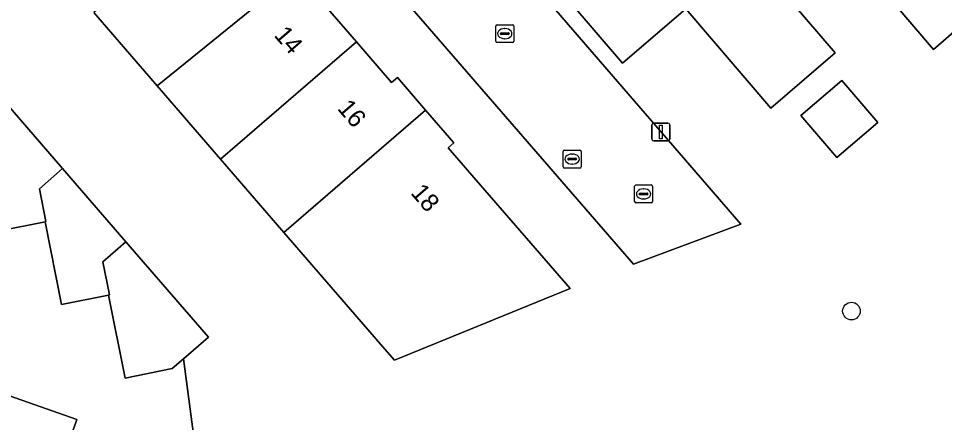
# Model space of a CAD drawing. Extents: x 157320 to 158835, y 386650 to 388491.
# Drawn here: x 157765.5 to 157817.1, y 388000 to 388022.5 of the extents above; entities that cross this region are included whole.
import ezdxf

# ---------------------------------------------------------------- set-up
doc = ezdxf.new("R2010")
doc.units = 0
for name, color, linetype in [('IMGEO_Boom', 7, 'Continuous'), ('IMGEO_Erf', 7, 'Continuous'), ('IMGEO_Hek', 7, 'Continuous'), ('IMGEO_Kolk', 7, 'Continuous'), ('IMGEO_Lichtmast', 7, 'Continuous'), ('IMGEO_Pand', 7, 'Continuous'), ('IMGEO_Pand_nummerreeks', 7, 'Continuous'), ('IMGEO_Rijbaan_lokaal_open', 7, 'Continuous'), ('IMGEO_Rioolput', 7, 'Continuous')]:
    doc.layers.add(name, color=color, linetype=linetype)

msp = doc.modelspace()

# ---------------------------------------------------------------- linework, layer by layer
at = {"layer": 'IMGEO_Boom'}
msp.add_circle((157811.896, 388006.195), 0.489, dxfattribs=at)
at = {"layer": 'IMGEO_Erf'}
for points in [[(157872.203, 388052.525), (157872.108, 388052.666), (157864.749, 388062.866), (157863.027, 388062.219), (157789.935, 388035.857), (157787.918, 388033.48), (157787.622, 388032.011), (157805.73, 388011.032), (157799.757, 388008.806), (157779.578, 388032.104), (157761.484, 388053.009), (157758.247, 388056.749)], [(157808.48, 388023.491), (157810.982, 388020.57), (157807.401, 388017.503), (157802.67, 388023.025), (157799.15, 388020.01), (157790.23, 388030.39)], [(157818.013, 388022.095), (157816.467, 388020.77), (157811.742, 388026.285)], [(157782.373, 388023.462), (157784.334, 388021.191), (157786.288, 388018.929), (157786.613, 388019.197), (157788.185, 388017.378), (157789.751, 388015.565), (157789.433, 388015.29), (157791.48, 388012.92), (157796.237, 388007.448), (157786.445, 388003.458), (157785.92, 388004.066), (157780.298, 388010.573), (157776.768, 388014.659), (157773.238, 388018.745), (157769.708, 388022.83)], [(157764.442, 388018.208), (157767.97, 388014.13), (157771.498, 388010.052), (157776.097, 388004.734), (157774.71, 388003.535), (157775.241, 387999.465)]]:
    msp.add_lwpolyline(points, dxfattribs=at)
msp.add_lwpolyline([(157809.073, 388017.09), (157811.352, 388019.042), (157813.364, 388016.693), (157811.084, 388014.741)], close=True, dxfattribs=at)
at = {"layer": 'IMGEO_Hek'}
msp.add_lwpolyline([(157775.241, 387999.465), (157774.71, 388003.535)], dxfattribs=at)
at = {"layer": 'IMGEO_Kolk'}
for p, q in [((157792.09, 388021.218), (157792.09, 388022.07)), ((157792.165, 388022.144), (157793.017, 388022.144)), ((157793.091, 388022.07), (157793.091, 388021.218)), ((157792.349, 388021.638), (157792.349, 388021.65)), ((157792.787, 388021.601), (157792.389, 388021.601)), ((157792.392, 388021.687), (157792.79, 388021.687)), ((157792.578, 388021.924), (157792.603, 388021.924)), ((157792.833, 388021.65), (157792.833, 388021.638)), ((157793.017, 388021.144), (157792.165, 388021.144)), ((157792.601, 388021.364), (157792.576, 388021.364)), ((157799.897, 388013.218), (157800.749, 388013.218)), ((157799.822, 388012.292), (157799.822, 388013.144)), ((157800.081, 388012.712), (157800.081, 388012.724)), ((157800.519, 388012.675), (157800.121, 388012.675)), ((157800.124, 388012.761), (157800.522, 388012.761)), ((157800.31, 388012.998), (157800.335, 388012.998)), ((157800.565, 388012.724), (157800.565, 388012.712)), ((157800.823, 388013.144), (157800.823, 388012.292)), ((157800.749, 388012.218), (157799.897, 388012.218)), ((157800.333, 388012.438), (157800.308, 388012.438))]:
    msp.add_line(p, q, dxfattribs=at)
for points in [[(157792.09, 388021.218), (157792.09, 388022.07)], [(157792.165, 388022.144), (157793.017, 388022.144)], [(157793.091, 388022.07), (157793.091, 388021.218)], [(157793.017, 388021.144), (157792.165, 388021.144)], [(157799.897, 388013.218), (157800.749, 388013.218)], [(157799.822, 388012.292), (157799.822, 388013.144)], [(157800.823, 388013.144), (157800.823, 388012.292)], [(157800.749, 388012.218), (157799.897, 388012.218)]]:
    msp.add_lwpolyline(points, dxfattribs=at)
for centre, radius, start, end in [((157792.167, 388022.068), 0.0765, 91.552, 178.448), ((157792.167, 388022.068), 0.0765, 91.552, 178.448), ((157793.015, 388022.068), 0.0765, 1.552, 88.448), ((157793.015, 388022.068), 0.0765, 1.552, 88.448), ((157792.389, 388021.647), 0.0403, 85.8775, 175.7526), ((157792.386, 388021.637), 0.0366, 178.938, 274.7102), ((157792.79, 388021.644), 0.043, 264.8664, 352.4533), ((157792.794, 388021.649), 0.0386, 1.7309, 96.639), ((157792.167, 388021.22), 0.0765, 181.552, 268.448), ((157792.167, 388021.22), 0.0765, 181.552, 268.448), ((157793.015, 388021.22), 0.0765, 271.552, 358.448), ((157793.015, 388021.22), 0.0765, 271.552, 358.448), ((157799.899, 388013.142), 0.0765, 91.552, 178.448), ((157799.899, 388013.142), 0.0765, 91.552, 178.448), ((157800.747, 388013.142), 0.0765, 1.552, 88.448), ((157800.747, 388013.142), 0.0765, 1.552, 88.448), ((157800.121, 388012.721), 0.0403, 85.8775, 175.7526), ((157800.118, 388012.711), 0.0366, 178.938, 274.7102), ((157800.522, 388012.718), 0.043, 264.8664, 352.4533), ((157800.526, 388012.723), 0.0386, 1.7309, 96.639), ((157799.899, 388012.294), 0.0765, 181.552, 268.448), ((157799.899, 388012.294), 0.0765, 181.552, 268.448), ((157800.747, 388012.294), 0.0765, 271.552, 358.448), ((157800.747, 388012.294), 0.0765, 271.552, 358.448)]:
    msp.add_arc(centre, radius, start, end, dxfattribs=at)
for centre, major_axis, ratio, start_param, end_param in [((157792.577, 388021.644), (-0.387, 0.002), 0.722429, 4.712389, 7.853982), ((157792.602, 388021.644), (-0.39, 0.002), 0.717154, 1.570796, 4.712389), ((157800.309, 388012.718), (-0.387, 0.002), 0.722429, 4.712389, 7.853982), ((157800.334, 388012.718), (-0.39, 0.002), 0.717154, 1.570796, 4.712389)]:
    msp.add_ellipse(centre, major_axis=major_axis, ratio=ratio, start_param=start_param, end_param=end_param, dxfattribs=at)
at = {"layer": 'IMGEO_Lichtmast'}
for p, q in [((157800.785, 388015.769), (157800.785, 388016.569)), ((157800.785, 388016.569), (157800.785, 388015.769)), ((157800.885, 388016.669), (157801.675, 388016.669)), ((157801.675, 388016.669), (157800.885, 388016.669)), ((157801.775, 388016.569), (157801.775, 388015.769)), ((157801.775, 388015.769), (157801.775, 388016.569)), ((157801.675, 388015.669), (157800.885, 388015.669)), ((157800.885, 388015.669), (157801.675, 388015.669))]:
    msp.add_line(p, q, dxfattribs=at)
msp.add_lwpolyline([(157801.205, 388016.544), (157801.355, 388016.544), (157801.355, 388015.794), (157801.205, 388015.794), (157801.205, 388016.544)], dxfattribs=at)
for centre, start, end in [((157800.885, 388016.569), 90, 180), ((157800.885, 388016.569), 90, 180), ((157801.675, 388016.569), 0, 90), ((157801.675, 388016.569), 360, 90), ((157800.885, 388015.769), 180, 270), ((157800.885, 388015.769), 180, 270), ((157801.675, 388015.769), 270, 0), ((157801.675, 388015.769), 270, 0)]:
    msp.add_arc(centre, 0.1, start, end, dxfattribs=at)
at = {"layer": 'IMGEO_Pand'}
for points in [[(157808.557, 388037.021), (157808.44, 388036.92), (157808.767, 388036.54), (157807.146, 388035.148), (157806.65, 388035.726), (157804.686, 388035.89), (157803.203, 388034.616), (157802.04, 388035.97), (157799.473, 388033.767), (157808.364, 388023.392), (157808.48, 388023.491), (157811.742, 388026.285), (157816.467, 388020.77), (157818.013, 388022.095), (157819.808, 388023.632), (157820.047, 388023.837), (157817.545, 388026.758), (157817.43, 388026.659)], [(157799.473, 388033.767), (157799.36, 388033.67), (157799.688, 388033.289), (157798.067, 388031.894), (157797.568, 388032.472), (157795.601, 388032.633), (157794.117, 388031.355), (157792.95, 388032.71), (157790.23, 388030.39), (157799.15, 388020.01), (157802.67, 388023.025), (157807.401, 388017.503), (157810.982, 388020.57), (157808.48, 388023.491), (157808.364, 388023.392)], [(157769.708, 388022.83), (157773.238, 388018.745), (157781.325, 388025.317), (157779.552, 388027.369), (157779.233, 388027.093), (157777.37, 388029.25), (157778.47, 388030.18), (157778.379, 388030.286)], [(157781.325, 388025.317), (157773.238, 388018.745), (157776.768, 388014.659), (157784.334, 388021.191), (157782.373, 388023.462), (157782.691, 388023.737)], [(157784.334, 388021.191), (157776.768, 388014.659), (157780.298, 388010.573), (157788.185, 388017.378), (157786.613, 388019.197), (157786.288, 388018.929)], [(157809.073, 388017.09), (157811.084, 388014.741), (157813.364, 388016.693), (157811.352, 388019.042)], [(157767.97, 388014.13), (157764.442, 388018.208), (157763.165, 388017.087), (157763.499, 388015.269), (157763.453, 388015.26), (157764.37, 388010.65), (157766.99, 388011.172), (157767.039, 388011.181), (157766.692, 388013.01)], [(157791.48, 388012.92), (157789.433, 388015.29), (157789.751, 388015.565), (157788.185, 388017.378), (157780.298, 388010.573), (157785.92, 388004.066), (157786.445, 388003.458), (157796.237, 388007.448)], [(157767.97, 388014.13), (157766.692, 388013.01), (157767.039, 388011.181), (157766.99, 388011.172), (157767.91, 388006.56), (157770.525, 388007.083), (157770.572, 388007.092), (157770.218, 388008.933), (157771.498, 388010.052)], [(157771.45, 388002.46), (157774.08, 388002.99), (157774.71, 388003.535), (157776.097, 388004.734), (157771.498, 388010.052), (157770.218, 388008.933), (157770.572, 388007.092), (157770.525, 388007.083)], [(157761.174, 388001.154), (157762.167, 388000), (157764.669, 387997.094), (157765.951, 387998.136), (157767.832, 387997.572), (157767.85, 387997.62), (157768.712, 388000), (157768.77, 388000.16), (157764.303, 388001.722), (157764.284, 388001.668), (157762.459, 388002.266)]]:
    msp.add_lwpolyline(points, close=True, dxfattribs=at)
at = {"layer": 'IMGEO_Rijbaan_lokaal_open'}
msp.add_lwpolyline([(157799.757, 388008.806), (157805.73, 388011.032), (157787.622, 388032.011), (157787.918, 388033.48), (157789.935, 388035.857), (157779.578, 388032.104)], close=True, dxfattribs=at)
for points in [[(157775.241, 387999.465), (157774.71, 388003.535), (157774.08, 388002.99), (157771.45, 388002.46), (157770.525, 388007.083), (157767.91, 388006.56), (157766.99, 388011.172), (157764.37, 388010.65)], [(157764.303, 388001.722), (157768.77, 388000.16), (157768.712, 388000), (157767.85, 387997.62)]]:
    msp.add_lwpolyline(points, dxfattribs=at)
at = {"layer": 'IMGEO_Rioolput'}
for p, q in [((157795.844, 388014.236), (157795.844, 388015.088)), ((157795.919, 388015.162), (157796.771, 388015.162)), ((157796.332, 388014.942), (157796.357, 388014.942)), ((157796.845, 388015.088), (157796.845, 388014.236)), ((157796.103, 388014.656), (157796.103, 388014.668)), ((157796.541, 388014.619), (157796.143, 388014.619)), ((157796.146, 388014.705), (157796.544, 388014.705)), ((157796.355, 388014.382), (157796.33, 388014.382)), ((157796.587, 388014.668), (157796.587, 388014.656)), ((157796.771, 388014.162), (157795.919, 388014.162))]:
    msp.add_line(p, q, dxfattribs=at)
for points in [[(157795.844, 388014.236), (157795.844, 388015.088)], [(157795.919, 388015.162), (157796.771, 388015.162)], [(157796.845, 388015.088), (157796.845, 388014.236)], [(157796.771, 388014.162), (157795.919, 388014.162)]]:
    msp.add_lwpolyline(points, dxfattribs=at)
for centre, radius, start, end in [((157795.921, 388015.086), 0.0765, 91.552, 178.448), ((157795.921, 388015.086), 0.0765, 91.552, 178.448), ((157796.769, 388015.086), 0.0765, 1.552, 88.448), ((157796.769, 388015.086), 0.0765, 1.552, 88.448), ((157795.921, 388014.238), 0.0765, 181.552, 268.448), ((157795.921, 388014.238), 0.0765, 181.552, 268.448), ((157796.143, 388014.665), 0.0403, 85.8775, 175.7526), ((157796.14, 388014.655), 0.0366, 178.938, 274.7102), ((157796.544, 388014.662), 0.043, 264.8664, 352.4533), ((157796.548, 388014.667), 0.0386, 1.7309, 96.639), ((157796.769, 388014.238), 0.0765, 271.552, 358.448), ((157796.769, 388014.238), 0.0765, 271.552, 358.448)]:
    msp.add_arc(centre, radius, start, end, dxfattribs=at)
for centre, major_axis, ratio, start_param, end_param in [((157796.331, 388014.662), (-0.387, 0.002), 0.722429, 4.712389, 7.853982), ((157796.356, 388014.662), (-0.39, 0.002), 0.717154, 1.570796, 4.712389)]:
    msp.add_ellipse(centre, major_axis=major_axis, ratio=ratio, start_param=start_param, end_param=end_param, dxfattribs=at)

# ---------------------------------------------------------------- texts
at = {"layer": 'IMGEO_Pand_nummerreeks'}
for s, p in [('14', (157779.698, 388021.538)), ('16', (157783.225, 388017.456)), ('18', (157787.308, 388012.756))]:
    msp.add_text(s, height=1, rotation=310.8288, dxfattribs=at).set_placement(p)

doc.saveas('drawing.dxf')
